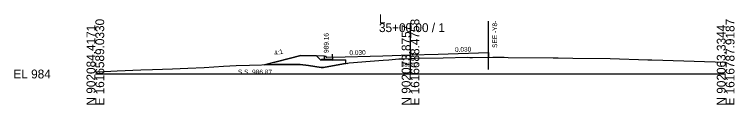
# Model space of a CAD drawing. Extents: x 1009 to 7438, y -1586 to 7964.
# Drawn here: x 3009.2 to 3237.7, y 2914 to 2942.6 of the extents above; entities that cross this region are included whole.
import ezdxf

# ---------------------------------------------------------------- set-up
doc = ezdxf.new("R2010")
doc.units = 0
for name, color, linetype in [('Exist Cross Section Cell', 7, 'Continuous'), ('Exist XS Center Line Elevation Label', 7, 'Continuous'), ('Exist XS Ground Line', 7, 'Continuous'), ('Prop XS Dump Level', 7, 'Continuous'), ('Prop XS Earthwork Shape', 7, 'Continuous'), ('Prop XS EOT Tick Mark', 7, 'Continuous'), ('Prop XS Finish Grade', 7, 'Continuous'), ('Prop XS Finish Grade CurbGutter', 7, 'Continuous'), ('Prop XS Finish Grade Earthwork', 7, 'Continuous'), ('Prop XS Finish Grade Pavement', 7, 'Continuous'), ('Prop XS Hydro Elevations', 7, 'Continuous'), ('Prop XS Pvmt Edge Slope', 7, 'Continuous'), ('Prop XS SE Text', 7, 'Continuous'), ('Prop XS Side Slope Text', 7, 'Continuous'), ('Prop XS SS Elevation Text', 7, 'Continuous'), ('Prop XS Subgrade CurbGutter', 7, 'Continuous'), ('Prop XS Subgrade Earthwork', 7, 'Continuous')]:
    doc.layers.add(name, color=color, linetype=linetype)

msp = doc.modelspace()

# ---------------------------------------------------------------- linework, layer by layer
at = {"layer": 'Exist Cross Section Cell'}
for p, q in [((3134.89, 2923.73), (3134.89, 2939.81)), ((3034.89, 2923.73), (3134.89, 2923.73)), ((3134.89, 2923.73), (3234.89, 2923.73))]:
    msp.add_line(p, q, dxfattribs=at)
at = {"layer": 'Exist XS Ground Line'}
for p, q in [((3115.38, 2927.22), (3122.12, 2927.77)), ((3122.12, 2927.77), (3126.23, 2928.12)), ((3126.23, 2928.12), (3128.06, 2928.25)), ((3128.06, 2928.25), (3131.17, 2928.52)), ((3131.17, 2928.52), (3133.11, 2928.58)), ((3133.11, 2928.58), (3134.89, 2928.65)), ((3134.89, 2928.65), (3136.26, 2928.7)), ((3136.26, 2928.7), (3145.22, 2928.9)), ((3145.22, 2928.9), (3152.99, 2929.02)), ((3152.99, 2929.02), (3153.74, 2929.01)), ((3153.74, 2929.01), (3154.53, 2929.01)), ((3154.53, 2929.01), (3160.97, 2929.09)), ((3160.97, 2929.09), (3161.69, 2929.08)), ((3161.69, 2929.08), (3162.51, 2929.06)), ((3162.51, 2929.06), (3163.43, 2929.04)), ((3163.43, 2929.04), (3164.59, 2929.03)), ((3164.59, 2929.03), (3165.87, 2929.01)), ((3165.87, 2929.01), (3180.2, 2928.89)), ((3180.2, 2928.89), (3180.94, 2928.88)), ((3180.94, 2928.88), (3181.79, 2928.86)), ((3181.79, 2928.86), (3186.43, 2928.79)), ((3186.43, 2928.79), (3198.29, 2928.59)), ((3198.29, 2928.59), (3210.15, 2928.25)), ((3210.15, 2928.25), (3211.52, 2928.21)), ((3211.52, 2928.21), (3214.95, 2928.11)), ((3214.95, 2928.11), (3234.89, 2927.44)), ((3053.03, 2925.15), (3059.41, 2925.4)), ((3059.41, 2925.4), (3064.28, 2925.57)), ((3064.28, 2925.57), (3069.46, 2925.76)), ((3069.46, 2925.76), (3075.53, 2926.18)), ((3075.53, 2926.18), (3079.52, 2926.42)), ((3079.52, 2926.42), (3083.85, 2926.54)), ((3083.85, 2926.54), (3091.48, 2926.72)), ((3091.48, 2926.72), (3093.13, 2926.72)), ((3093.13, 2926.72), (3096.29, 2926.72)), ((3096.29, 2926.72), (3097.84, 2926.75)), ((3097.84, 2926.75), (3099.86, 2926.76)), ((3099.86, 2926.76), (3102.5, 2926.37)), ((3102.5, 2926.37), (3106.52, 2925.82)), ((3106.52, 2925.82), (3106.88, 2925.82)), ((3106.88, 2925.82), (3107.27, 2925.82)), ((3107.27, 2925.82), (3110.13, 2926.31)), ((3110.13, 2926.31), (3114.31, 2927.1)), ((3114.31, 2927.1), (3114.9, 2927.17)), ((3114.9, 2927.17), (3115.38, 2927.22)), ((3034.89, 2924.41), (3037.74, 2924.54)), ((3037.74, 2924.54), (3041.78, 2924.73)), ((3041.78, 2924.73), (3049.35, 2925.01)), ((3049.35, 2925.01), (3053.03, 2925.15))]:
    msp.add_line(p, q, dxfattribs=at)
at = {"layer": 'Prop XS Dump Level'}
for p, q in [((3134.89, 2929.77), (3143.64, 2930.03)), ((3134.89, 2929.77), (3143.64, 2930.03)), ((3143.64, 2930.03), (3159.64, 2930.51)), ((3143.64, 2930.03), (3159.64, 2930.51)), ((3110.14, 2929.03), (3126.14, 2929.51)), ((3110.14, 2929.03), (3126.14, 2929.51)), ((3126.14, 2929.51), (3134.89, 2929.77)), ((3126.14, 2929.51), (3134.89, 2929.77))]:
    msp.add_line(p, q, dxfattribs=at)
at = {"layer": 'Prop XS Earthwork Shape'}
msp.add_lwpolyline([(3114.31, 2928.24), (3114.31, 2927.1), (3110.13, 2926.31), (3107.27, 2925.82), (3106.88, 2925.82), (3106.52, 2925.82), (3102.5, 2926.37), (3099.86, 2926.76), (3097.84, 2926.75), (3096.29, 2926.72), (3093.13, 2926.72), (3091.48, 2926.72), (3088.57, 2926.65), (3100.14, 2929.55), (3105.04, 2929.44), (3106.39, 2928.09), (3110.14, 2928.2), (3110.14, 2928.11)], close=True, dxfattribs=at)
at = {"layer": 'Prop XS EOT Tick Mark'}
for p, q in [((3159.64, 2925.19), (3159.64, 2940.43)), ((3110.14, 2929.03), (3110.14, 2930.03))]:
    msp.add_line(p, q, dxfattribs=at)
at = {"layer": 'Prop XS Finish Grade'}
msp.add_line((3107.64, 2929.39), (3105.04, 2929.44), dxfattribs=at)
at = {"layer": 'Prop XS Finish Grade CurbGutter'}
for p, q in [((3107.64, 2929.39), (3107.89, 2929.39)), ((3107.89, 2929.39), (3108.02, 2929.36)), ((3108.11, 2929.27), (3108.02, 2929.36)), ((3108.18, 2929.02), (3108.11, 2929.27)), ((3108.27, 2928.93), (3108.18, 2929.02)), ((3108.39, 2928.91), (3108.27, 2928.93)), ((3110.14, 2929.03), (3108.39, 2928.91))]:
    msp.add_line(p, q, dxfattribs=at)
at = {"layer": 'Prop XS Finish Grade Earthwork'}
for p, q in [((3100.14, 2929.55), (3088.57, 2926.65)), ((3105.04, 2929.44), (3100.14, 2929.55))]:
    msp.add_line(p, q, dxfattribs=at)
at = {"layer": 'Prop XS Finish Grade Pavement'}
for p, q in [((3134.89, 2929.77), (3143.64, 2930.03)), ((3110.14, 2929.03), (3126.14, 2929.51)), ((3126.14, 2929.51), (3134.89, 2929.77))]:
    msp.add_line(p, q, dxfattribs=at)
msp.add_lwpolyline([(3143.64, 2930.03), (3159.64, 2930.51), (3159.64, 2929.07)], dxfattribs=at)
at = {"layer": 'Prop XS Pvmt Edge Slope'}
for p, q in [((3106.64, 2928.34), (3106.39, 2928.09)), ((3107.64, 2928.37), (3106.64, 2928.34))]:
    msp.add_line(p, q, dxfattribs=at)
at = {"layer": 'Prop XS Subgrade CurbGutter'}
for p, q in [((3107.64, 2928.37), (3107.64, 2929.39)), ((3110.14, 2928.45), (3107.64, 2928.37)), ((3110.14, 2929.03), (3110.14, 2928.45))]:
    msp.add_line(p, q, dxfattribs=at)
at = {"layer": 'Prop XS Subgrade Earthwork'}
for p, q in [((3106.39, 2928.09), (3105.04, 2929.44)), ((3110.14, 2928.2), (3106.39, 2928.09)), ((3114.31, 2928.24), (3110.14, 2928.11)), ((3110.14, 2928.11), (3110.14, 2928.2)), ((3114.31, 2928.24), (3114.31, 2927.1)), ((3114.31, 2928.24), (3114.31, 2927.1))]:
    msp.add_line(p, q, dxfattribs=at)

# ---------------------------------------------------------------- texts
at = {"layer": 'Exist Cross Section Cell'}
for s, p in [('L', (3124.89, 2939.81)), ('35+00.00 / 1', (3124.89, 2937.01)), ('EL 984', (3008.89, 2922.33))]:
    msp.add_text(s, height=2.8, dxfattribs=at).set_placement(p)
for s, p in [('N 902084.4171', (3034.89, 2913.73)), ('E 1616589.0330', (3037.69, 2913.73)), ('N 902073.8757', (3134.89, 2913.73)), ('E 1616688.4758', (3137.69, 2913.73)), ('N 902063.3344', (3234.89, 2913.73)), ('E 1616787.9187', (3237.69, 2913.73))]:
    msp.add_text(s, height=2.8, rotation=90, dxfattribs=at).set_placement(p)
at = {"layer": 'Exist XS Center Line Elevation Label'}
msp.add_text('988.92', height=1.25, dxfattribs=at).set_placement((3131.99, 2926.02))
at = {"layer": 'Prop XS Dump Level'}
msp.add_text('Eop', height=0.3, dxfattribs=at).set_placement((3114.31, 2926.8))
msp.add_text('Eop', height=0.3, dxfattribs=at).set_placement((3114.31, 2926.8))
at = {"layer": 'Prop XS Hydro Elevations'}
for s, p in [('SEE -Y8-', (3162.39, 2931.99)), ('989.16', (3108.89, 2930.39))]:
    msp.add_text(s, height=1.5, rotation=90, dxfattribs=at).set_placement(p)
at = {"layer": 'Prop XS SE Text'}
for p in [(3149.02, 2930.7), (3115.52, 2929.69)]:
    msp.add_text('0.030', height=1.5, rotation=1.7184, dxfattribs=at).set_placement(p)
at = {"layer": 'Prop XS Side Slope Text'}
msp.add_text('4:1', height=1.5, rotation=14.0362, dxfattribs=at).set_placement((3091.79, 2929.55))
at = {"layer": 'Prop XS SS Elevation Text'}
msp.add_text('S.S. 986.87', height=1.5, dxfattribs=at).set_placement((3080.13, 2923.6))

doc.saveas('drawing.dxf')
